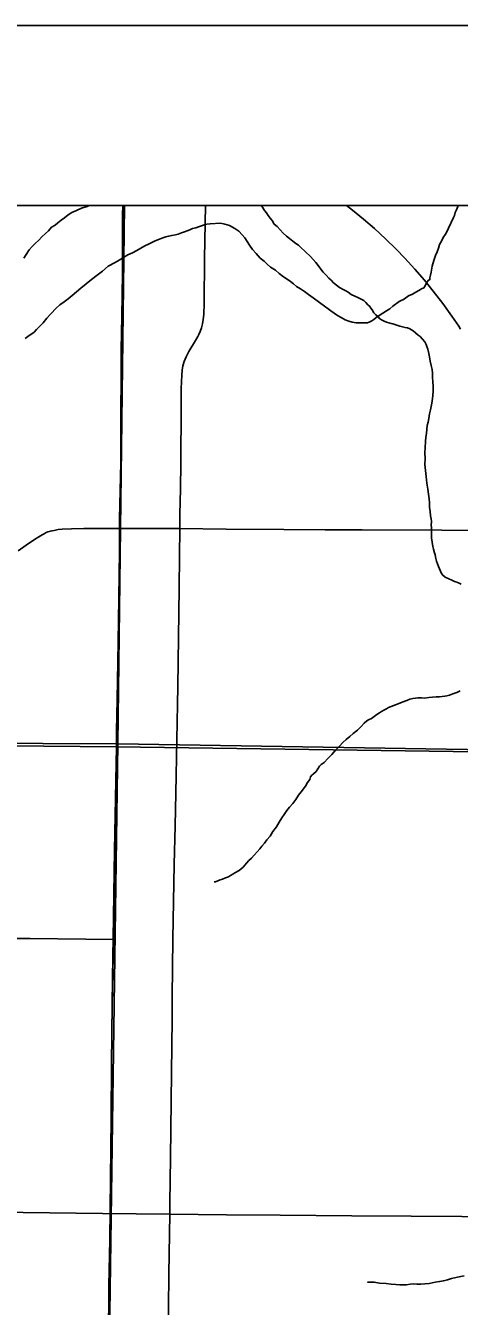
# Model space of a CAD drawing. Extents: x 2.4 to 73.1, y 4.5 to 25.6.
# Drawn here: x 46.068 to 46.309, y 24.293 to 25.005 of the extents above; entities that cross this region are included whole.
import ezdxf

# ---------------------------------------------------------------- set-up
doc = ezdxf.new("R2010")
doc.units = 0
for name, color, linetype in [('GM_X_County_Road', 7, 'Continuous'), ('GM_X_Interchange_Ramps', 7, 'Continuous'), ('GM_X_Minor_River', 7, 'Continuous'), ('GM_X_Section', 7, 'Continuous'), ('GM_X_State_Route', 7, 'Continuous'), ('GM_X_Township', 7, 'Continuous'), ('GM_X_Township_Road', 7, 'Continuous'), ('GM_X_US_Shield', 7, 'Continuous'), ('SH_Cut_Line', 7, 'Continuous'), ('SH_Data', 7, 'Continuous')]:
    doc.layers.add(name, color=color, linetype=linetype)

msp = doc.modelspace()

# ---------------------------------------------------------------- linework, layer by layer
at = {"layer": 'GM_X_County_Road'}
for points in [[(45.64348, 24.34895), (45.69667, 24.34888), (45.76247, 24.34838), (45.85599, 24.34778), (45.93131, 24.34724), (45.97918, 24.34666), (46.037, 24.34589), (46.11066, 24.345), (46.14804, 24.34456)], [(46.14804, 24.34456), (46.17967, 24.34426), (46.20952, 24.34413), (46.2493, 24.34374), (46.28226, 24.34354), (46.36681, 24.34304), (46.41033, 24.34276), (46.45976, 24.34271), (46.48463, 24.34261), (46.50701, 24.34262), (46.53623, 24.34255), (46.57851, 24.34238), (46.60431, 24.34239), (46.6357, 24.34225), (46.6587, 24.34209), (46.66149, 24.34208)]]:
    msp.add_lwpolyline(points, dxfattribs=at)
at = {"layer": 'GM_X_Interchange_Ramps'}
for points in [[(45.11007, 24.61342), (45.61393, 24.6089), (46.11838, 24.60438), (46.11851, 24.61306), (46.11884, 24.63078), (46.1192, 24.65161), (46.11948, 24.67429), (46.12007, 24.71284), (46.12019, 24.73118), (46.1208, 24.76224), (46.12085, 24.79176), (46.121, 24.80792), (46.12113, 24.82502), (46.12141, 24.84366), (46.12176, 24.86728), (46.12183, 24.89991), (46.12189, 24.90511), (43.14223, 24.90511)], [(48.75853, 24.90511), (46.12189, 24.90511), (46.12183, 24.89991), (46.12176, 24.86728), (46.12141, 24.84366), (46.12113, 24.82502), (46.121, 24.80792), (46.12085, 24.79176), (46.1208, 24.76224), (46.12019, 24.73118), (46.12007, 24.71284), (46.11948, 24.67429), (46.1192, 24.65161), (46.11884, 24.63078), (46.11851, 24.61306), (46.11838, 24.60438), (46.50636, 24.59886)], [(46.50636, 24.59886), (46.11838, 24.60438), (46.11824, 24.59503), (46.11738, 24.54685), (46.11657, 24.49759), (46.11641, 24.48811), (46.11598, 24.46138), (46.11559, 24.42811), (46.11549, 24.39796), (46.11466, 24.3305), (46.11424, 24.30501), (46.11394, 24.27455)]]:
    msp.add_lwpolyline(points, dxfattribs=at)
at = {"layer": 'GM_X_Minor_River'}
for points in [[(46.06699, 24.87594), (46.06818, 24.878), (46.06995, 24.88043), (46.07152, 24.88229), (46.07327, 24.88395), (46.07522, 24.8858), (46.07697, 24.88765), (46.07892, 24.88951), (46.08066, 24.89098), (46.08223, 24.89303), (46.08436, 24.89431), (46.08591, 24.8956), (46.08765, 24.89707), (46.08959, 24.89835), (46.09153, 24.90001), (46.09365, 24.90129), (46.09614, 24.90236), (46.09902, 24.90362), (46.10209, 24.90468), (46.10334, 24.90511)], [(46.19916, 24.90511), (46.1997, 24.90429), (46.2008, 24.90236), (46.2019, 24.90101), (46.20282, 24.89965), (46.20392, 24.89811), (46.20502, 24.89675), (46.20612, 24.89482), (46.20779, 24.89345), (46.20946, 24.8917), (46.21112, 24.88976), (46.21298, 24.88819), (46.21465, 24.88682), (46.21651, 24.88525), (46.21819, 24.88407), (46.21969, 24.88308), (46.2208, 24.88191), (46.22637, 24.87683), (46.22784, 24.87509), (46.22932, 24.87353), (46.23061, 24.87179), (46.23208, 24.86985), (46.23337, 24.86811), (46.23503, 24.86635), (46.23651, 24.8648), (46.23781, 24.86363), (46.23911, 24.86226), (46.24078, 24.86089), (46.24246, 24.85952), (46.24452, 24.85852), (46.24602, 24.85772), (46.24733, 24.85693), (46.24901, 24.85574), (46.25089, 24.85475), (46.25257, 24.85394), (46.2537, 24.85353), (46.25483, 24.85294), (46.25595, 24.85234), (46.25706, 24.85117), (46.25817, 24.85), (46.25929, 24.84902), (46.25983, 24.84806), (46.26057, 24.84709), (46.26148, 24.84555), (46.26259, 24.84438), (46.26371, 24.8434), (46.26482, 24.84224), (46.26613, 24.84144), (46.26725, 24.84084), (46.26857, 24.84024), (46.26989, 24.84002), (46.27121, 24.8396), (46.27215, 24.83939), (46.27328, 24.83898), (46.27441, 24.83857), (46.27592, 24.83815), (46.27743, 24.83774), (46.27894, 24.83732), (46.28026, 24.83709), (46.28158, 24.83668), (46.28345, 24.83549), (46.28475, 24.83432), (46.28624, 24.83314), (46.28736, 24.83235)], [(46.29912, 24.88532), (46.30012, 24.88739), (46.30131, 24.88926), (46.3023, 24.89094), (46.3031, 24.89263), (46.30591, 24.89845), (46.30631, 24.89958), (46.30674, 24.90127), (46.30753, 24.90277), (46.30794, 24.90371), (46.30834, 24.90465), (46.30848, 24.90511)], [(46.12225, 24.87632), (46.12476, 24.87777), (46.12726, 24.87885), (46.12976, 24.88011), (46.13207, 24.88139), (46.13419, 24.88266), (46.13631, 24.88375), (46.13804, 24.88465), (46.13996, 24.88555), (46.14245, 24.88644), (46.14418, 24.88716), (46.1459, 24.88768), (46.14743, 24.88802), (46.14915, 24.88855), (46.15125, 24.88888), (46.15278, 24.88922), (46.1545, 24.88993), (46.15623, 24.89046), (46.15776, 24.89099), (46.1593, 24.89171), (46.16064, 24.89244), (46.16255, 24.89277), (46.16408, 24.8933), (46.16562, 24.89383), (46.16715, 24.89436), (46.16868, 24.8947), (46.17059, 24.89503), (46.17629, 24.89527), (46.17875, 24.89483), (46.1812, 24.89401), (46.1842, 24.89241), (46.18644, 24.89084), (46.18829, 24.88889), (46.18976, 24.88714), (46.19104, 24.88521), (46.19232, 24.88309), (46.19416, 24.88076), (46.19619, 24.87843), (46.19841, 24.87591), (46.20064, 24.87414), (46.20231, 24.87258), (46.20417, 24.87082), (46.20679, 24.86924), (46.20883, 24.86729), (46.21125, 24.86552), (46.21331, 24.86414), (46.21518, 24.86295), (46.21685, 24.86158), (46.21853, 24.86021), (46.22077, 24.85882), (46.22302, 24.85743), (46.22525, 24.85567), (46.22787, 24.85389), (46.23141, 24.85133), (46.23402, 24.84918), (46.23607, 24.8478), (46.23756, 24.84662), (46.23943, 24.84524), (46.2413, 24.84405), (46.24335, 24.84286), (46.2456, 24.84167), (46.24767, 24.84085), (46.24956, 24.84024), (46.25164, 24.83999), (46.25316, 24.83996), (46.25506, 24.83991), (46.25657, 24.83987), (46.2581, 24.84002), (46.25925, 24.84056), (46.2604, 24.8411), (46.26156, 24.84183), (46.26273, 24.84275), (46.26447, 24.84404), (46.26659, 24.84531), (46.26852, 24.84659), (46.27045, 24.84768), (46.27219, 24.84916), (46.27568, 24.85173), (46.27683, 24.85227), (46.27799, 24.853), (46.27934, 24.85392), (46.28089, 24.85502), (46.283, 24.85591), (46.28492, 24.857), (46.28647, 24.85791), (46.28801, 24.85883), (46.28935, 24.85936), (46.29014, 24.86048), (46.29055, 24.8618), (46.29173, 24.86348), (46.2927, 24.86402), (46.29272, 24.86497), (46.29314, 24.86648), (46.29337, 24.86819), (46.29402, 24.8714), (46.29486, 24.87461), (46.29588, 24.87743), (46.29669, 24.87931), (46.2975, 24.88138), (46.29812, 24.88345), (46.29912, 24.88532)], [(46.06775, 24.83116), (46.06988, 24.83282), (46.07143, 24.83392), (46.07259, 24.83484), (46.07396, 24.83632), (46.07571, 24.83799), (46.07766, 24.84003), (46.07962, 24.84245), (46.08196, 24.84486), (46.08489, 24.84801), (46.08702, 24.84986), (46.08935, 24.8517), (46.09148, 24.85335), (46.0938, 24.85519), (46.09613, 24.85722), (46.09865, 24.85925), (46.10156, 24.86164), (46.10447, 24.86404), (46.10776, 24.86643), (46.11067, 24.86863), (46.11377, 24.8714), (46.11762, 24.87339), (46.11994, 24.87486), (46.12225, 24.87632)], [(46.28736, 24.83235), (46.28995, 24.82944), (46.29067, 24.8279), (46.29102, 24.82675), (46.29155, 24.82522), (46.29206, 24.82293), (46.29258, 24.82102), (46.29291, 24.81873), (46.29342, 24.81625), (46.29393, 24.81395), (46.29407, 24.81205), (46.2942, 24.80958), (46.29433, 24.8073), (46.29445, 24.80463), (46.29458, 24.80197), (46.29432, 24.79951), (46.29409, 24.79781), (46.29384, 24.79534), (46.29341, 24.79346), (46.29299, 24.79157), (46.29255, 24.7893), (46.29211, 24.78684), (46.29168, 24.78476), (46.29125, 24.78287), (46.29101, 24.78079), (46.29076, 24.77852), (46.29052, 24.77643), (46.29027, 24.77397), (46.29, 24.77075), (46.28992, 24.76771), (46.29003, 24.76448), (46.28995, 24.76126), (46.29024, 24.75783), (46.29073, 24.75459), (46.29101, 24.75078), (46.2915, 24.74754), (46.292, 24.74468), (46.29232, 24.7422), (46.29245, 24.73992), (46.29258, 24.73745), (46.2929, 24.73516), (46.29303, 24.73269), (46.29337, 24.73097), (46.29352, 24.72945), (46.29347, 24.72755), (46.29363, 24.72621), (46.2936, 24.72489), (46.29356, 24.72337), (46.29352, 24.72185), (46.29367, 24.72051), (46.29431, 24.71556), (46.29466, 24.71422), (46.29536, 24.71212), (46.29571, 24.71097), (46.29605, 24.70906), (46.29639, 24.70753), (46.29692, 24.706), (46.29745, 24.70447), (46.29799, 24.70331), (46.29853, 24.70197), (46.29907, 24.701), (46.29981, 24.69985), (46.30129, 24.69867), (46.30317, 24.69767), (46.30486, 24.69687), (46.30636, 24.69626), (46.30768, 24.69585), (46.309, 24.69524), (46.31012, 24.69465)], [(46.30957, 24.6355), (46.30765, 24.6346), (46.30554, 24.63371), (46.30362, 24.633), (46.30209, 24.63265), (46.30095, 24.63249), (46.29962, 24.63234), (46.29809, 24.63218), (46.29619, 24.63204), (46.2941, 24.63191), (46.2922, 24.63176), (46.28972, 24.63145), (46.28801, 24.63149), (46.28687, 24.63152), (46.28592, 24.63154), (46.28478, 24.63138), (46.28325, 24.63123), (46.28154, 24.63089), (46.2798, 24.62999), (46.27731, 24.6291), (46.27501, 24.62821), (46.26965, 24.62626), (46.26849, 24.62553), (46.26714, 24.62461), (46.26579, 24.62389), (46.26463, 24.62316), (46.26328, 24.62224), (46.26173, 24.62114), (46.26018, 24.62004), (46.25864, 24.61932), (46.25768, 24.61877), (46.25613, 24.61748), (46.25456, 24.61562), (46.25242, 24.61359), (46.2501, 24.61175), (46.24816, 24.61009), (46.24622, 24.60843), (46.24428, 24.60677), (46.24251, 24.60473), (46.24037, 24.60269), (46.23822, 24.60009), (46.23589, 24.59787), (46.23393, 24.59564), (46.23219, 24.59454), (46.23141, 24.59361), (46.23042, 24.59212), (46.22944, 24.59062), (46.22807, 24.58933), (46.22711, 24.58859), (46.22632, 24.58766), (46.22591, 24.58615), (46.22472, 24.58448), (46.22353, 24.58242), (46.22117, 24.57925), (46.21961, 24.57739), (46.21822, 24.57514), (46.21646, 24.57291), (46.21469, 24.57087), (46.21313, 24.56901), (46.21174, 24.56676), (46.21037, 24.5649), (46.20898, 24.56246), (46.20739, 24.55985), (46.20543, 24.55724), (46.20384, 24.55462), (46.20208, 24.55257), (46.2007, 24.55071), (46.19933, 24.54903), (46.19816, 24.54755), (46.19347, 24.54254), (46.19211, 24.54124), (46.19074, 24.53976), (46.18879, 24.53753), (46.18665, 24.53568), (46.18434, 24.53422), (46.18318, 24.53349), (46.18183, 24.53277), (46.18067, 24.53204)], [(46.18067, 24.53204), (46.17914, 24.5315), (46.17741, 24.53079), (46.17607, 24.53044), (46.17473, 24.52991), (46.17358, 24.52937), (46.17282, 24.52928)], [(46.31168, 24.3104), (46.30805, 24.30955), (46.30481, 24.30887), (46.30251, 24.30817), (46.30022, 24.30766), (46.29812, 24.30714), (46.29564, 24.30682), (46.29239, 24.30615), (46.28992, 24.30583), (46.28764, 24.3057), (46.28536, 24.30576), (46.28346, 24.30581), (46.28175, 24.30566), (46.27965, 24.30533), (46.27775, 24.30538), (46.27604, 24.30542), (46.27377, 24.30548), (46.27111, 24.30574), (46.26846, 24.306), (46.26467, 24.30628), (46.26164, 24.30674), (46.25898, 24.30681), (46.25804, 24.30683), (46.25804, 24.30683)]]:
    msp.add_lwpolyline(points, dxfattribs=at)
at = {"layer": 'GM_X_Section'}
for points in [[(45.60677, 24.60836), (45.61871, 24.60829), (46.11914, 24.60606), (46.11226, 24.11841), (45.59842, 24.12263)], [(46.64463, 24.5974), (46.63407, 24.10605), (46.11226, 24.11841), (46.11914, 24.60606)]]:
    msp.add_lwpolyline(points, close=True, dxfattribs=at)
at = {"layer": 'GM_X_State_Route'}
msp.add_lwpolyline([(46.24641, 24.90511), (46.24975, 24.90254), (46.25576, 24.89762), (46.26185, 24.89233), (46.26801, 24.88665), (46.274, 24.8808), (46.27876, 24.8759), (46.28442, 24.86973), (46.28972, 24.86364), (46.2946, 24.85761), (46.29987, 24.8507), (46.30496, 24.84366), (46.30879, 24.83801), (46.30975, 24.83648)], dxfattribs=at)
at = {"layer": 'GM_X_Township'}
msp.add_lwpolyline([(45.11007, 24.61342), (45.61393, 24.6089), (46.11838, 24.60438), (46.11824, 24.59503), (46.11738, 24.54685), (46.11657, 24.49759), (46.11641, 24.48811), (46.11598, 24.46138), (46.11559, 24.42811), (46.11549, 24.39796), (46.11466, 24.3305), (46.11424, 24.30501), (46.11394, 24.27455)], dxfattribs=at)
at = {"layer": 'GM_X_Township_Road'}
for points in [[(46.11867, 24.61525), (46.11896, 24.6305), (46.11931, 24.65133), (46.11959, 24.67402), (46.12019, 24.71256), (46.12031, 24.7309), (46.12092, 24.76197), (46.12097, 24.79149), (46.12112, 24.80764), (46.12125, 24.82474), (46.12153, 24.84338), (46.12188, 24.867), (46.12194, 24.89964), (46.12201, 24.90511)], [(46.16361, 24.83237), (46.16416, 24.83339), (46.16495, 24.83511), (46.16571, 24.83719), (46.16628, 24.83933), (46.16671, 24.84182), (46.16696, 24.84464), (46.16712, 24.85088), (46.16742, 24.87574), (46.16801, 24.90511)], [(46.15361, 24.72567), (46.15371, 24.73358), (46.15398, 24.74756), (46.15419, 24.76217), (46.15437, 24.79263), (46.15441, 24.80351), (46.1547, 24.81094), (46.15495, 24.81369), (46.15537, 24.81609), (46.15604, 24.81842), (46.15711, 24.82096), (46.15869, 24.82395), (46.16235, 24.83009), (46.16361, 24.83237)], [(46.06369, 24.71316), (46.06828, 24.71634), (46.07288, 24.71954), (46.07525, 24.72106), (46.07716, 24.72211), (46.07822, 24.72274), (46.07932, 24.72336), (46.08019, 24.72377), (46.08173, 24.72422), (46.08264, 24.72442), (46.08382, 24.72461), (46.08597, 24.72508), (46.08817, 24.72533), (46.09348, 24.72553), (46.10032, 24.72565), (46.13315, 24.72566), (46.15361, 24.72567)], [(46.14804, 24.34456), (46.14811, 24.3509), (46.14839, 24.37585), (46.149, 24.4231), (46.14935, 24.45324), (46.14944, 24.46537), (46.14973, 24.49769), (46.15057, 24.53902), (46.1511, 24.56046), (46.15138, 24.57849), (46.15249, 24.63784), (46.15329, 24.69255), (46.1534, 24.71027), (46.15361, 24.72567)], [(46.15361, 24.72567), (46.17941, 24.72522), (46.21144, 24.72507), (46.23444, 24.72497), (46.25496, 24.72488), (46.29941, 24.72464), (46.31931, 24.72457)], [(46.1185, 24.6041), (46.11863, 24.61279), (46.11867, 24.61525)], [(46.11669, 24.49731), (46.1175, 24.54658), (46.11836, 24.59476), (46.1185, 24.6041)], [(46.0496, 24.49783), (46.07042, 24.49776), (46.11669, 24.49731)], [(46.11194, 24.11833), (46.11197, 24.12072), (46.1122, 24.14278), (46.11238, 24.16051), (46.11267, 24.17947), (46.11297, 24.19625), (46.11316, 24.21148), (46.11369, 24.24878), (46.11406, 24.27427), (46.11435, 24.30474), (46.11478, 24.33023), (46.1156, 24.39768), (46.11571, 24.42784), (46.11609, 24.4611), (46.11653, 24.48783), (46.11669, 24.49731)], [(46.14386, 23.8409), (46.14385, 23.85825), (46.14412, 23.88482), (46.14421, 23.90222), (46.14421, 23.92117), (46.14403, 23.9419), (46.14429, 23.97026), (46.14436, 23.98487), (46.14464, 24.02092), (46.14479, 24.04827), (46.14488, 24.07468), (46.14494, 24.09022), (46.14504, 24.10576), (46.14541, 24.13591), (46.14563, 24.153), (46.14594, 24.17445), (46.14631, 24.21051), (46.14659, 24.23257), (46.14711, 24.27422), (46.14733, 24.29224), (46.14751, 24.31152), (46.14804, 24.34456)]]:
    msp.add_lwpolyline(points, dxfattribs=at)
at = {"layer": 'GM_X_US_Shield'}
for points in [[(46.12296, 24.90511), (45.62172, 24.90511), (45.61871, 24.60829), (46.11914, 24.60606)], [(46.64974, 24.90511), (46.12296, 24.90511), (46.11914, 24.60606), (46.64463, 24.5974)]]:
    msp.add_lwpolyline(points, close=True, dxfattribs=at)
at = {"layer": 'SH_Cut_Line'}
msp.add_lwpolyline([(48.75853, 20.021), (48.75853, 24.90511), (41.95853, 24.90511)], dxfattribs=at)
at = {"layer": 'SH_Data'}
for p, q in [((41.85853, 25.00511), (48.85853, 25.00511)), ((41.95853, 24.90511), (48.75853, 24.90511))]:
    msp.add_line(p, q, dxfattribs=at)

doc.saveas('drawing.dxf')
